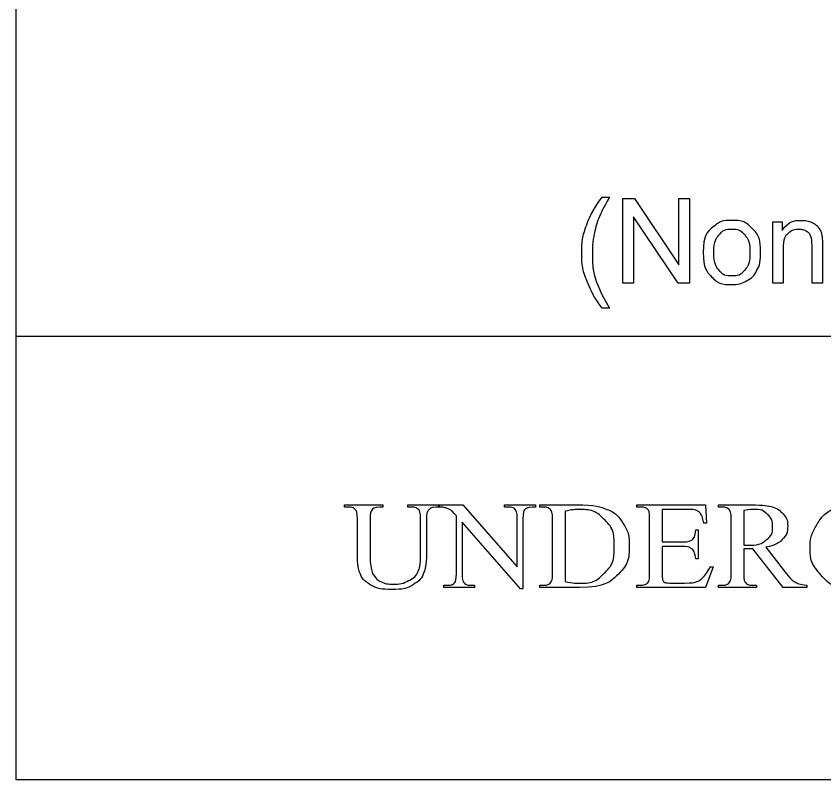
# Model space of a CAD drawing. Extents: x -9.1 to 34, y -3.1 to 22.
# Drawn here: x 3.186 to 4.523, y 2.337 to 3.601 of the extents above; entities that cross this region are included whole.
import ezdxf

# ---------------------------------------------------------------- set-up
doc = ezdxf.new("R2010")
doc.units = 0
doc.layers.add('SH_Data', color=7, linetype='Continuous')

msp = doc.modelspace()

# ---------------------------------------------------------------- linework, layer by layer
at = {"layer": 'SH_Data'}
msp.add_line((3.1861, 3.071), (8.3861, 3.071), dxfattribs=at)
msp.add_lwpolyline([(3.1861, 5.4367), (8.3861, 5.4367), (8.3861, 2.3367), (3.1861, 2.3367)], close=True, dxfattribs=at)
msp.add_lwpolyline([(3.1861, 5.4367), (8.3861, 5.4367), (8.3861, 2.3367), (3.1861, 2.3367)], close=True, dxfattribs=at)
for points in [[(4.1564, 3.3014), (4.1686, 3.3014)], [(4.1906, 3.1591), (4.1906, 3.2991), (4.2096, 3.2991), (4.2832, 3.1891), (4.2832, 3.2991), (4.301, 3.2991), (4.301, 3.1591), (4.282, 3.1591), (4.2083, 3.269), (4.2083, 3.1591), (4.1906, 3.1591)], [(4.4386, 3.1591), (4.4386, 3.2605), (4.4541, 3.2605), (4.4541, 3.2461)], [(4.4558, 3.2144), (4.4558, 3.1591), (4.4386, 3.1591)], [(4.521, 3.2214), (4.521, 3.1591), (4.5038, 3.1591), (4.5038, 3.2207)], [(4.1686, 3.1179), (4.1564, 3.1179)], [(3.7353, 2.7883), (3.7298, 2.7883), (3.7298, 2.792), (3.7933, 2.792), (3.7933, 2.7883), (3.7876, 2.7883)], [(3.8346, 2.7883), (3.8346, 2.792), (3.8863, 2.792), (3.8863, 2.7883), (3.8808, 2.7883)], [(3.8401, 2.7883), (3.8346, 2.7883)], [(3.8859, 2.792), (3.9256, 2.792), (4.0156, 2.6892), (4.0156, 2.7683)], [(3.8859, 2.7883), (3.8859, 2.792)], [(3.9999, 2.7883), (3.9948, 2.7883), (3.9948, 2.792), (4.0459, 2.792), (4.0459, 2.7883), (4.0407, 2.7883)], [(4.0586, 2.7883), (4.0531, 2.7883), (4.0531, 2.792), (4.1128, 2.792)], [(4.2191, 2.7883), (4.2139, 2.7883), (4.2139, 2.792), (4.3273, 2.792), (4.3288, 2.7619), (4.3246, 2.7619)], [(4.2557, 2.7845), (4.2557, 2.7305), (4.288, 2.7305)], [(4.2961, 2.7845), (4.2557, 2.7845)], [(4.3544, 2.7883), (4.3489, 2.7883), (4.3489, 2.792), (4.4023, 2.792)], [(4.3906, 2.7824), (4.3906, 2.7254)], [(3.9149, 2.6788), (3.9149, 2.774)], [(4.0251, 2.7683), (4.0251, 2.6529), (4.0212, 2.6529), (3.9244, 2.7632), (3.9244, 2.6788)], [(4.0948, 2.7813), (4.0948, 2.6651)], [(4.2349, 2.6794), (4.2349, 2.7681)], [(3.7511, 2.7143), (3.7511, 2.7677)], [(3.7719, 2.7677), (3.7719, 2.7081)], [(3.8556, 2.7124), (3.8556, 2.7677)], [(3.8653, 2.7669), (3.8653, 2.7115)], [(4.0741, 2.6794), (4.0741, 2.7677)], [(4.3699, 2.6794), (4.3699, 2.7677)], [(4.3112, 2.7504), (4.3151, 2.7504), (4.3151, 2.7026), (4.3112, 2.7026)], [(4.288, 2.723), (4.2557, 2.723), (4.2557, 2.6779)], [(4.3906, 2.7191), (4.3906, 2.6794)], [(4.495, 2.6551), (4.4557, 2.6551), (4.4059, 2.7191)], [(4.4272, 2.7217), (4.4576, 2.6825)], [(4.3355, 2.6894), (4.3399, 2.6894), (4.3272, 2.6551), (4.2139, 2.6551), (4.2139, 2.6588), (4.2191, 2.6588)], [(4.2679, 2.6626), (4.2928, 2.6626)], [(3.9399, 2.6588), (3.9451, 2.6588), (3.9451, 2.6551), (3.8941, 2.6551), (3.8941, 2.6588), (3.8992, 2.6588)], [(4.0531, 2.6551), (4.0531, 2.6588), (4.0586, 2.6588)], [(4.1187, 2.6551), (4.0531, 2.6551)], [(4.4059, 2.6588), (4.4117, 2.6588), (4.4117, 2.6551), (4.3489, 2.6551), (4.3489, 2.6588), (4.3544, 2.6588)], [(4.495, 2.6588), (4.495, 2.6551)]]:
    msp.add_lwpolyline(points, dxfattribs=at)
for points in [[(4.1564, 3.1179), (4.1421, 3.1358), (4.1323, 3.1599), (4.1224, 3.1839), (4.1224, 3.2097), (4.1224, 3.2325), (4.1298, 3.2533), (4.1384, 3.2774), (4.1564, 3.3014)], [(4.1686, 3.3014), (4.1571, 3.2815), (4.1534, 3.273), (4.1476, 3.2599), (4.1442, 3.2455), (4.1402, 3.2277), (4.1402, 3.2096), (4.1402, 3.1637), (4.1686, 3.1179)], [(4.3235, 3.2098), (4.3235, 3.238), (4.3391, 3.2515), (4.3522, 3.2628), (4.371, 3.2628), (4.3919, 3.2628), (4.4052, 3.2491), (4.4184, 3.2354), (4.4184, 3.2112), (4.4184, 3.1917), (4.4126, 3.1804), (4.4067, 3.1692), (4.3955, 3.163), (4.3843, 3.1568), (4.371, 3.1568), (4.3497, 3.1568), (4.3366, 3.1705), (4.3235, 3.1841), (4.3235, 3.2098)], [(4.4541, 3.2461), (4.4653, 3.2628), (4.4863, 3.2628), (4.4955, 3.2628), (4.5032, 3.2595), (4.5109, 3.2562), (4.5147, 3.2508), (4.5185, 3.2455), (4.52, 3.2381), (4.521, 3.2334), (4.521, 3.2214)], [(4.3412, 3.2098), (4.3412, 3.1903), (4.3497, 3.1806), (4.3581, 3.1709), (4.371, 3.1709), (4.3838, 3.1709), (4.3923, 3.1806), (4.4007, 3.1904), (4.4007, 3.2104), (4.4007, 3.2292), (4.3922, 3.2389), (4.3837, 3.2486), (4.371, 3.2486), (4.3581, 3.2486), (4.3497, 3.2389), (4.3412, 3.2293), (4.3412, 3.2098)], [(4.5038, 3.2207), (4.5038, 3.2312), (4.5018, 3.2364), (4.4998, 3.2416), (4.4947, 3.2447), (4.4896, 3.2478), (4.4827, 3.2478), (4.4717, 3.2478), (4.4638, 3.2409), (4.4558, 3.2339), (4.4558, 3.2144)], [(4.6335, 2.6641), (4.6211, 2.6578), (4.6089, 2.6549), (4.5968, 2.652), (4.582, 2.652), (4.5394, 2.652), (4.5173, 2.6774), (4.5007, 2.6965), (4.5007, 2.7214), (4.5007, 2.7395), (4.51, 2.756), (4.5211, 2.7757), (4.5404, 2.7863), (4.5565, 2.7951), (4.5785, 2.7951), (4.5865, 2.7951), (4.5931, 2.7939), (4.5996, 2.7927), (4.6117, 2.7885), (4.6177, 2.7864), (4.6198, 2.7864), (4.6219, 2.7864), (4.6233, 2.7882), (4.6248, 2.7899), (4.6251, 2.7951)], [(3.7511, 2.7677), (3.7511, 2.7804), (3.7474, 2.7843), (3.7436, 2.7883), (3.7353, 2.7883)], [(3.7876, 2.7883), (3.7785, 2.7883), (3.7746, 2.7829), (3.7719, 2.7793), (3.7719, 2.7677)], [(3.8556, 2.7677), (3.8556, 2.7806), (3.8526, 2.7838), (3.8484, 2.7883), (3.8401, 2.7883)], [(3.8808, 2.7883), (3.8722, 2.7883), (3.8676, 2.7815), (3.8653, 2.7784), (3.8653, 2.7669)], [(3.9149, 2.774), (3.9085, 2.781), (3.9052, 2.7832), (3.9019, 2.7854), (3.8955, 2.7874), (3.8923, 2.7883), (3.8859, 2.7883)], [(4.0156, 2.7683), (4.0156, 2.7809), (4.0126, 2.784), (4.0086, 2.7883), (3.9999, 2.7883)], [(4.0407, 2.7883), (4.0314, 2.7883), (4.0275, 2.783), (4.0251, 2.7798), (4.0251, 2.7683)], [(4.0741, 2.7677), (4.0741, 2.7806), (4.0711, 2.7838), (4.0669, 2.7883), (4.0586, 2.7883)], [(4.0948, 2.6651), (4.1086, 2.6622), (4.1179, 2.6622), (4.143, 2.6622), (4.1596, 2.6787), (4.1761, 2.6951), (4.1761, 2.7232), (4.1761, 2.7516), (4.1596, 2.7679), (4.143, 2.7843), (4.117, 2.7843), (4.1073, 2.7843), (4.0948, 2.7813)], [(4.1128, 2.792), (4.1457, 2.792), (4.1629, 2.785), (4.1801, 2.778), (4.1905, 2.7618), (4.201, 2.7455), (4.201, 2.7242), (4.201, 2.6957), (4.1823, 2.6765), (4.1614, 2.6551), (4.1187, 2.6551)], [(4.2349, 2.7681), (4.2349, 2.7812), (4.2321, 2.7842), (4.2282, 2.7883), (4.2191, 2.7883)], [(4.3246, 2.7619), (4.3223, 2.7727), (4.3196, 2.7768), (4.3168, 2.7808), (4.3114, 2.783), (4.307, 2.7845), (4.2961, 2.7845)], [(4.3699, 2.7677), (4.3699, 2.7807), (4.3669, 2.7838), (4.3627, 2.7883), (4.3544, 2.7883)], [(4.3906, 2.7254), (4.3927, 2.7254), (4.3942, 2.7254), (4.3957, 2.7253), (4.3966, 2.7253), (4.4174, 2.7253), (4.428, 2.7338), (4.4385, 2.7423), (4.4385, 2.7554), (4.4385, 2.7682), (4.43, 2.7762), (4.4215, 2.7843), (4.4075, 2.7843), (4.4013, 2.7843), (4.3906, 2.7824)], [(4.4023, 2.792), (4.4257, 2.792), (4.4368, 2.7888), (4.4479, 2.7856), (4.4557, 2.7771), (4.4634, 2.7685), (4.4634, 2.7567), (4.4634, 2.7441), (4.4546, 2.7348), (4.4457, 2.7255), (4.4272, 2.7217)], [(4.288, 2.7305), (4.3006, 2.7305), (4.3049, 2.734), (4.3105, 2.7386), (4.3112, 2.7504)], [(4.3112, 2.7026), (4.3096, 2.7126), (4.3081, 2.7154), (4.3062, 2.7189), (4.3017, 2.721), (4.2972, 2.723), (4.288, 2.723)], [(4.4059, 2.7191), (4.4004, 2.7189), (4.397, 2.7189), (4.3956, 2.7189), (4.394, 2.7189), (4.3924, 2.719), (4.3906, 2.7191)], [(3.8653, 2.7115), (3.8653, 2.6909), (3.8609, 2.6795), (3.8565, 2.6682), (3.8437, 2.6601), (3.8309, 2.652), (3.8088, 2.652), (3.7847, 2.652), (3.7723, 2.6597), (3.7598, 2.6675), (3.7546, 2.6806), (3.7511, 2.6896), (3.7511, 2.7143)], [(3.7719, 2.7081), (3.7719, 2.7002), (3.7735, 2.6899), (3.775, 2.6796), (3.7792, 2.6739), (3.7833, 2.6681), (3.791, 2.6644), (3.7988, 2.6607), (3.8101, 2.6607), (3.8245, 2.6607), (3.8359, 2.6665), (3.8472, 2.6724), (3.8514, 2.6815), (3.8556, 2.6906), (3.8556, 2.7124)], [(4.2928, 2.6626), (4.3053, 2.6626), (4.3109, 2.6642), (4.3166, 2.6658), (4.3218, 2.6705), (4.3285, 2.6768), (4.3355, 2.6894)], [(3.8992, 2.6588), (3.9086, 2.6588), (3.9125, 2.664), (3.9149, 2.6673), (3.9149, 2.6788)], [(3.9244, 2.6788), (3.9244, 2.6662), (3.9273, 2.663), (3.9314, 2.6588), (3.9399, 2.6588)], [(4.0586, 2.6588), (4.0678, 2.6588), (4.0717, 2.6644), (4.0741, 2.6677), (4.0741, 2.6794)], [(4.2191, 2.6588), (4.2243, 2.6588), (4.229, 2.6611), (4.2324, 2.6627), (4.2337, 2.666), (4.2349, 2.6693), (4.2349, 2.6794)], [(4.2557, 2.6779), (4.2557, 2.6688), (4.2566, 2.6669), (4.2574, 2.6649), (4.2596, 2.6637), (4.2618, 2.6626), (4.2679, 2.6626)], [(4.3544, 2.6588), (4.3636, 2.6588), (4.3676, 2.6645), (4.3699, 2.6676), (4.3699, 2.6794)], [(4.3906, 2.6794), (4.3906, 2.6664), (4.3937, 2.6632), (4.3978, 2.6588), (4.4059, 2.6588)], [(4.4576, 2.6825), (4.468, 2.6689), (4.4755, 2.6645), (4.483, 2.66), (4.495, 2.6588)]]:
    msp.add_open_spline(points, degree=3, dxfattribs=at)

doc.saveas('drawing.dxf')
